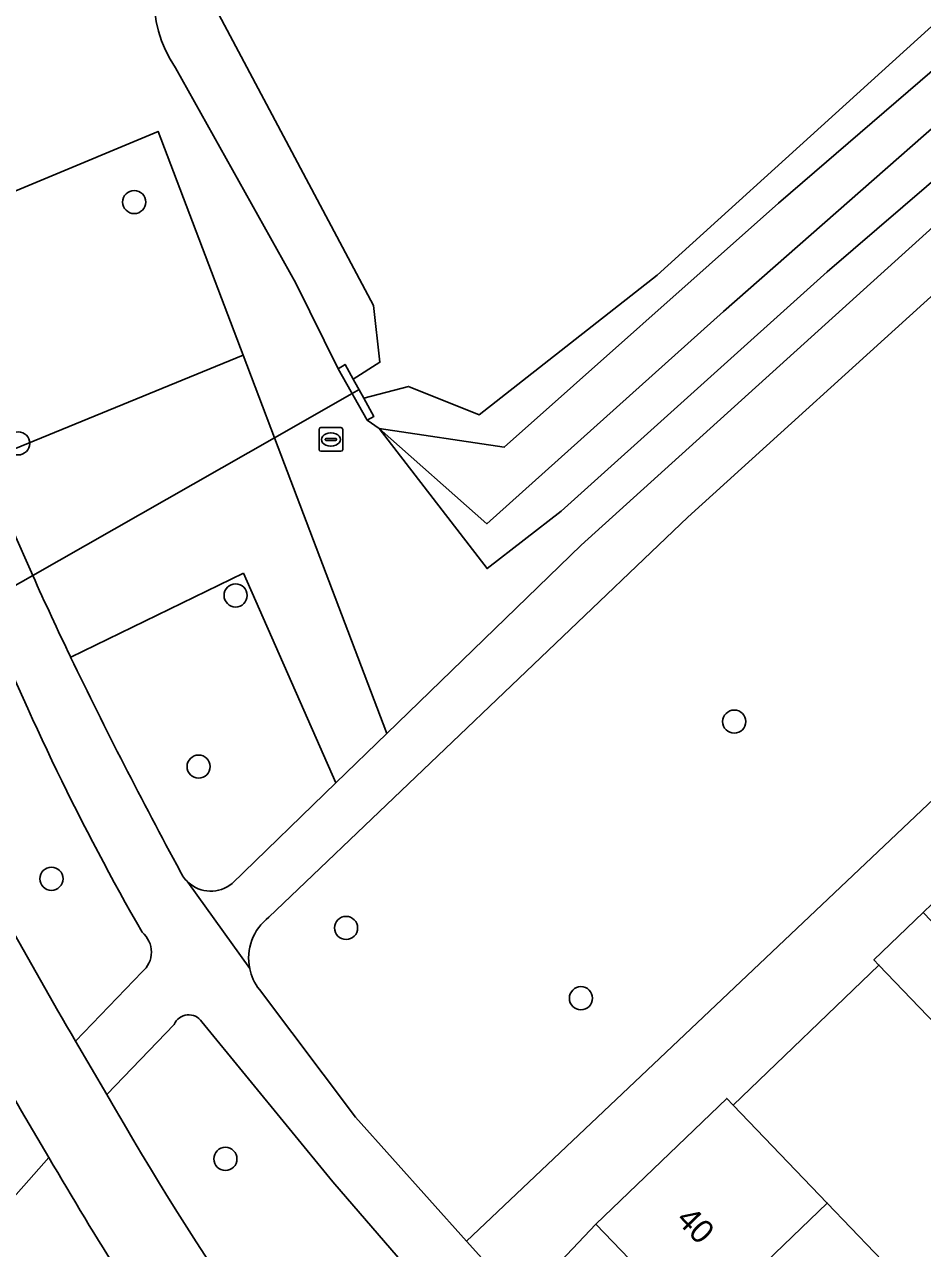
# Model space of a CAD drawing. Extents: x 159039 to 160102, y 381214 to 382524.
# Drawn here: x 159439.8 to 159477.8, y 382170.3 to 382222.1 of the extents above; entities that cross this region are included whole.
import ezdxf

# ---------------------------------------------------------------- set-up
doc = ezdxf.new("R2010")
doc.units = 0
for name, color, linetype in [('IMGEO_Berm_groen', 7, 'Continuous'), ('IMGEO_Boom', 7, 'Continuous'), ('IMGEO_Duiker', 7, 'Continuous'), ('IMGEO_Erf', 7, 'Continuous'), ('IMGEO_Fietspad_gesloten', 7, 'Continuous'), ('IMGEO_Fietspad_open', 7, 'Continuous'), ('IMGEO_Groenvoorziening', 7, 'Continuous'), ('IMGEO_Meer_plas_ven_vijver', 7, 'Continuous'), ('IMGEO_Muur', 7, 'Continuous'), ('IMGEO_Pand', 7, 'Continuous'), ('IMGEO_Pand_nummerreeks', 7, 'Continuous'), ('IMGEO_Rioolput', 7, 'Continuous'), ('IMGEO_Voetpad_gesloten', 7, 'Continuous')]:
    doc.layers.add(name, color=color, linetype=linetype)

msp = doc.modelspace()

# ---------------------------------------------------------------- linework, layer by layer
at = {"layer": 'IMGEO_Berm_groen'}
for points in [[(159441.982, 382179.1), (159444.802, 382182.026)], [(159446.159, 382179.803), (159443.307, 382176.843)], [(159458.587, 382166.542), (159452.866, 382173.153), (159447.327, 382179.917)]]:
    msp.add_lwpolyline(points, dxfattribs=at)
for centre, radius, start, end in [((159539.808, 382238.257), 109.554, 201.78685, 209.8657), ((159711.889, 382335.984), 312.189, 207.98483, 210.16743), ((159444.107, 382182.864), 1.089, 309.6591, 50.2725), ((159446.773, 382179.548), 0.665, 33.707, 157.4421), ((159571.734, 382250.562), 148.08, 209.85638, 218.86794)]:
    msp.add_arc(centre, radius, start, end, dxfattribs=at)
at = {"layer": 'IMGEO_Boom'}
for centre in [(159444.468, 382214.567), (159439.56, 382204.368), (159448.758, 382197.938), (159469.849, 382192.604), (159447.193, 382190.704), (159440.969, 382185.962), (159453.431, 382183.883), (159463.366, 382180.914), (159448.327, 382174.122)]:
    msp.add_circle(centre, 0.489, dxfattribs=at)
at = {"layer": 'IMGEO_Duiker'}
msp.add_lwpolyline([(159453.978, 382206.642), (159453.69, 382206.479), (159450.401, 382204.607), (159440.175, 382198.788), (159438.079, 382197.595), (159433.552, 382195.02), (159430.527, 382193.298), (159423.748, 382189.441), (159423.504, 382189.302)], dxfattribs=at)
at = {"layer": 'IMGEO_Erf'}
for points in [[(159490.774, 382169.543), (159488.107, 382172.322), (159485.399, 382169.724), (159482.416, 382172.834), (159483.534, 382173.907), (159480.821, 382176.735), (159482.41, 382178.259), (159479.69, 382181.093), (159478.363, 382179.82), (159475.973, 382182.311), (159469.805, 382176.399), (159473.786, 382172.251), (159477.785, 382168.083)], [(159468.249, 382166.938), (159463.999, 382171.367), (159461.276, 382168.489)]]:
    msp.add_lwpolyline(points, dxfattribs=at)
at = {"layer": 'IMGEO_Fietspad_gesloten'}
msp.add_arc((159550.829, 382064.088), 194.825, 124.01792, 127.14879, dxfattribs=at)
at = {"layer": 'IMGEO_Fietspad_open'}
for points in [[(159434.445, 382185.404), (159439.697, 382176.141), (159440.858, 382174.182)], [(159443.307, 382176.843), (159441.982, 382179.1)]]:
    msp.add_lwpolyline(points, dxfattribs=at)
for centre, radius, start, end in [((159711.889, 382335.984), 312.189, 207.98483, 210.16743), ((159571.734, 382250.562), 148.08, 209.85638, 218.86794), ((159577.822, 382253.848), 158.448, 210.18466, 214.48417)]:
    msp.add_arc(centre, radius, start, end, dxfattribs=at)
at = {"layer": 'IMGEO_Groenvoorziening'}
for points in [[(159497.787, 382245.73), (159501.424, 382242.369), (159503.771, 382239.166), (159503.458, 382237.66), (159502.388, 382236.192), (159473.779, 382211.622), (159462.524, 382201.494), (159459.396, 382199.075), (159454.828, 382204.989), (159454.327, 382205.354), (159453.1, 382207.521), (159451.303, 382211.143), (159446.217, 382220.234)], [(159496.128, 382243.282), (159498.775, 382240.101), (159498.173, 382238.877), (159482.577, 382225.976), (159466.59, 382211.48), (159459.065, 382205.579), (159456.073, 382206.774), (159454.183, 382206.273), (159454.607, 382205.509), (159454.327, 382205.354), (159454.828, 382204.989), (159460.12, 382204.205), (159471.724, 382214.524), (159488.073, 382228.612), (159499.361, 382238.034), (159500.451, 382239.649), (159501.022, 382241.245), (159501.424, 382242.369), (159497.787, 382245.73)], [(159446.217, 382220.234), (159451.303, 382211.143), (159453.1, 382207.521), (159453.388, 382207.704), (159453.735, 382207.078), (159454.864, 382207.799), (159454.595, 382210.189), (159448.044, 382222.492), (159447.997, 382224.492), (159449.854, 382226.218), (159457.301, 382230.452), (159465.686, 382235.43), (159489.754, 382245.539)], [(159433.177, 382219.377), (159435.118, 382213.234), (159445.476, 382217.55), (159449.076, 382208.089), (159450.401, 382204.607), (159455.156, 382192.109), (159463.378, 382200.068), (159479.891, 382214.989), (159495.419, 382228.265), (159500, 382231.964)], [(159489.638, 382200.081), (159478.921, 382211.25), (159467.89, 382201.246), (159450.168, 382184.334)], [(159449.093, 382198.885), (159453.004, 382190.024), (159455.156, 382192.109), (159450.401, 382204.607), (159449.076, 382208.089), (159438.269, 382203.671), (159439.287, 382200.784), (159440.175, 382198.788)], [(159449.763, 382181.283), (159453.825, 382175.88), (159458.53, 382170.645), (159489.638, 382200.081)], [(159441.781, 382195.33), (159449.093, 382198.885)], [(159449.093, 382198.885), (159441.781, 382195.33)], [(159448.612, 382185.769), (159453.004, 382190.024), (159449.093, 382198.885)], [(159440.858, 382174.182), (159429.499, 382161.337)]]:
    msp.add_lwpolyline(points, dxfattribs=at)
for points in [[(159454.828, 382204.989), (159459.396, 382199.075), (159462.524, 382201.494), (159473.779, 382211.622), (159502.388, 382236.192), (159503.458, 382237.66), (159503.771, 382239.166), (159501.424, 382242.369), (159501.022, 382241.245), (159501.966, 382238.675), (159500.924, 382236.851), (159484.805, 382223.487), (159469.399, 382209.946), (159459.38, 382200.971)], [(159454.828, 382204.989), (159459.38, 382200.971), (159469.399, 382209.946), (159484.805, 382223.487), (159500.924, 382236.851), (159501.966, 382238.675), (159501.022, 382241.245), (159500.451, 382239.649), (159499.361, 382238.034), (159488.073, 382228.612), (159471.724, 382214.524), (159460.12, 382204.205)], [(159445.476, 382217.55), (159435.118, 382213.234), (159437.008, 382207.25), (159438.269, 382203.671), (159449.076, 382208.089)], [(159484.862, 382191.279), (159486.144, 382192.509), (159491.746, 382197.884), (159489.638, 382200.081), (159458.53, 382170.645), (159460.585, 382168.358), (159461.027, 382168.76), (159461.276, 382168.489), (159463.999, 382171.367), (159469.536, 382176.68), (159469.805, 382176.399), (159475.973, 382182.311), (159475.758, 382182.535), (159477.846, 382184.538), (159479.749, 382186.365)]]:
    msp.add_lwpolyline(points, close=True, dxfattribs=at)
for centre, radius, start, end in [((159450.509, 382223.171), 5.2, 139.3866, 214.3843), ((159450.509, 382223.171), 5.2, 139.3866, 214.3843), ((159550.829, 382064.088), 194.825, 124.01792, 127.14879), ((159563.862, 382254.13), 135.504, 204.10548, 205.71769), ((159626.547, 382284.245), 205.048, 205.6983, 208.54039), ((159447.691, 382186.842), 1.393, 203.8848, 227.0716), ((159447.707, 382186.851), 1.411, 226.854, 309.8991), ((159451.464, 382182.609), 2.157, 126.9122, 191.9352), ((159451.458, 382182.608), 2.152, 191.9457, 218.0168), ((159577.822, 382253.848), 158.448, 210.18466, 214.48417)]:
    msp.add_arc(centre, radius, start, end, dxfattribs=at)
at = {"layer": 'IMGEO_Meer_plas_ven_vijver'}
msp.add_lwpolyline([(159489.754, 382245.539), (159465.686, 382235.43), (159457.301, 382230.452), (159449.854, 382226.218), (159447.997, 382224.492), (159448.044, 382222.492), (159454.595, 382210.189), (159454.864, 382207.799), (159453.735, 382207.078), (159454.183, 382206.273), (159456.073, 382206.774), (159459.065, 382205.579), (159466.59, 382211.48), (159482.577, 382225.976), (159498.173, 382238.877)], dxfattribs=at)
at = {"layer": 'IMGEO_Muur'}
msp.add_lwpolyline([(159454.607, 382205.509), (159454.183, 382206.273), (159453.735, 382207.078), (159453.388, 382207.704), (159453.1, 382207.521), (159454.327, 382205.354)], close=True, dxfattribs=at)
at = {"layer": 'IMGEO_Pand'}
for points in [[(159477.846, 382184.538), (159475.758, 382182.535), (159475.973, 382182.311), (159478.363, 382179.82), (159479.69, 382181.093), (159480.446, 382181.819)], [(159468.249, 382166.938), (159473.786, 382172.251), (159469.805, 382176.399), (159469.536, 382176.68), (159463.999, 382171.367)], [(159468.249, 382166.938), (159472.249, 382162.77), (159477.785, 382168.083), (159473.786, 382172.251)]]:
    msp.add_lwpolyline(points, close=True, dxfattribs=at)
at = {"layer": 'IMGEO_Rioolput'}
for p, q in [((159452.288, 382204.106), (159452.288, 382204.958)), ((159452.363, 382205.032), (159453.215, 382205.032)), ((159452.776, 382204.812), (159452.801, 382204.812)), ((159453.289, 382204.958), (159453.289, 382204.106)), ((159452.547, 382204.526), (159452.547, 382204.538)), ((159452.985, 382204.489), (159452.587, 382204.489)), ((159452.59, 382204.575), (159452.988, 382204.575)), ((159453.031, 382204.538), (159453.031, 382204.526)), ((159453.215, 382204.032), (159452.363, 382204.032)), ((159452.799, 382204.252), (159452.774, 382204.252))]:
    msp.add_line(p, q, dxfattribs=at)
for points in [[(159452.288, 382204.106), (159452.288, 382204.958)], [(159452.363, 382205.032), (159453.215, 382205.032)], [(159453.289, 382204.958), (159453.289, 382204.106)], [(159453.215, 382204.032), (159452.363, 382204.032)]]:
    msp.add_lwpolyline(points, dxfattribs=at)
for centre, radius, start, end in [((159452.365, 382204.956), 0.0765, 91.552, 178.448), ((159452.365, 382204.956), 0.0765, 91.552, 178.448), ((159453.213, 382204.956), 0.0765, 1.552, 88.448), ((159453.213, 382204.956), 0.0765, 1.552, 88.448), ((159452.587, 382204.535), 0.0403, 85.8775, 175.7526), ((159452.584, 382204.525), 0.0366, 178.938, 274.7102), ((159452.988, 382204.532), 0.043, 264.8664, 352.4533), ((159452.992, 382204.537), 0.0386, 1.7309, 96.639), ((159452.365, 382204.108), 0.0765, 181.552, 268.448), ((159452.365, 382204.108), 0.0765, 181.552, 268.448), ((159453.213, 382204.108), 0.0765, 271.552, 358.448), ((159453.213, 382204.108), 0.0765, 271.552, 358.448)]:
    msp.add_arc(centre, radius, start, end, dxfattribs=at)
for centre, major_axis, ratio, start_param, end_param in [((159452.775, 382204.532), (-0.387, 0.002), 0.722429, 4.712389, 7.853982), ((159452.8, 382204.532), (-0.39, 0.002), 0.717154, 1.570796, 4.712389)]:
    msp.add_ellipse(centre, major_axis=major_axis, ratio=ratio, start_param=start_param, end_param=end_param, dxfattribs=at)
at = {"layer": 'IMGEO_Voetpad_gesloten'}
for points in [[(159500, 382231.964), (159495.419, 382228.265), (159479.891, 382214.989), (159463.378, 382200.068), (159455.156, 382192.109), (159453.004, 382190.024), (159448.612, 382185.769)], [(159440.175, 382198.788), (159439.287, 382200.784), (159438.269, 382203.671), (159437.008, 382207.25), (159435.118, 382213.234), (159433.177, 382219.377), (159431.252, 382217.9), (159434.848, 382206.536), (159437.151, 382199.999)], [(159450.168, 382184.334), (159467.89, 382201.246), (159478.921, 382211.25), (159483.65, 382215.456)], [(159446.742, 382185.822), (159449.353, 382182.163)], [(159449.353, 382182.163), (159446.742, 382185.822)], [(159444.802, 382182.026), (159441.982, 382179.1), (159443.307, 382176.843), (159446.159, 382179.803)], [(159447.327, 382179.917), (159452.866, 382173.153), (159458.587, 382166.542), (159460.585, 382168.358), (159458.53, 382170.645), (159453.825, 382175.88), (159449.763, 382181.283)], [(159397.604, 382119.622), (159404.234, 382128.932), (159411.987, 382139.576), (159419.901, 382149.722), (159429.499, 382161.337), (159440.858, 382174.182), (159439.697, 382176.141)]]:
    msp.add_lwpolyline(points, dxfattribs=at)
for centre, radius, start, end in [((159563.862, 382254.13), 135.504, 204.10548, 205.71769), ((159539.808, 382238.257), 109.554, 201.78685, 209.8657), ((159626.547, 382284.245), 205.048, 205.6983, 208.54039), ((159447.691, 382186.842), 1.393, 203.8848, 227.0716), ((159447.707, 382186.851), 1.411, 226.854, 309.8991), ((159451.464, 382182.609), 2.157, 126.9122, 191.9352), ((159444.107, 382182.864), 1.089, 309.6591, 50.2725), ((159451.458, 382182.608), 2.152, 191.9457, 218.0168), ((159446.773, 382179.548), 0.665, 33.707, 157.4421)]:
    msp.add_arc(centre, radius, start, end, dxfattribs=at)

# ---------------------------------------------------------------- texts
at = {"layer": 'IMGEO_Pand_nummerreeks'}
msp.add_text('40', height=1, rotation=313.8186, dxfattribs=at).set_placement((159467.346, 382171.518))

doc.saveas('drawing.dxf')
